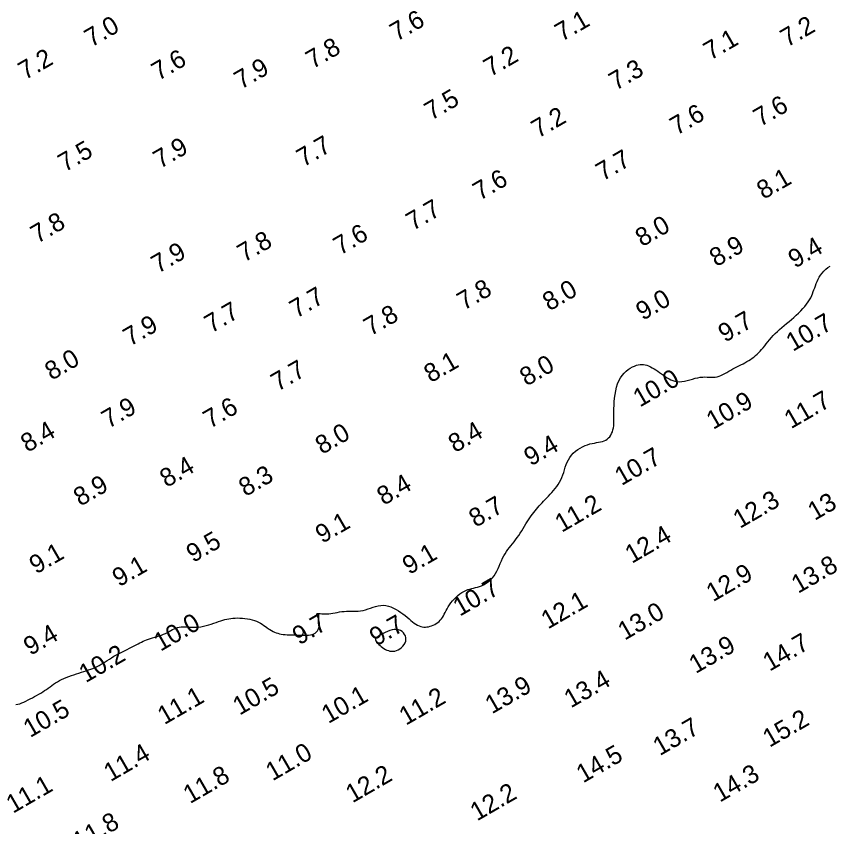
# Model space of a CAD drawing. Extents: x 3024098 to 3056816, y 418252 to 509144.
# Drawn here: x 3034614.7 to 3034836.5, y 419033.5 to 419254.4 of the extents above; entities that cross this region are included whole.
import ezdxf

# ---------------------------------------------------------------- set-up
doc = ezdxf.new("R2010")
doc.units = 0
doc.layers.add('V-CHAN-CONT-EL10', color=7, linetype='Continuous')
doc.layers.add('V-TOPO-SOUN-0911', color=7, linetype='Continuous')

msp = doc.modelspace()

# ---------------------------------------------------------------- linework, layer by layer
at = {"layer": 'V-CHAN-CONT-EL10'}
msp.add_lwpolyline([(3034614.55, 419066.81), (3034615.1, 419066.89), (3034615.66, 419067.03), (3034616.22, 419067.23), (3034616.79, 419067.47), (3034617.36, 419067.74), (3034617.94, 419068.04), (3034618.52, 419068.33), (3034619.1, 419068.64), (3034619.68, 419068.95), (3034620.26, 419069.26), (3034620.83, 419069.59), (3034621.38, 419069.92), (3034621.92, 419070.25), (3034622.44, 419070.59), (3034622.95, 419070.94), (3034623.43, 419071.29), (3034623.91, 419071.65), (3034624.39, 419072), (3034624.88, 419072.34), (3034625.39, 419072.68), (3034625.92, 419073.01), (3034626.48, 419073.33), (3034627.08, 419073.63), (3034627.71, 419073.92), (3034628.36, 419074.19), (3034629.04, 419074.45), (3034629.73, 419074.7), (3034630.42, 419074.93), (3034631.12, 419075.16), (3034631.8, 419075.38), (3034632.48, 419075.59), (3034633.14, 419075.8), (3034633.78, 419076), (3034634.41, 419076.22), (3034635.03, 419076.43), (3034635.63, 419076.67), (3034636.21, 419076.91), (3034636.78, 419077.18), (3034637.33, 419077.47), (3034637.87, 419077.79), (3034638.41, 419078.12), (3034638.96, 419078.46), (3034639.52, 419078.82), (3034640.1, 419079.2), (3034640.71, 419079.57), (3034641.35, 419079.96), (3034642.03, 419080.34), (3034642.74, 419080.73), (3034643.46, 419081.1), (3034644.19, 419081.48), (3034644.92, 419081.84), (3034645.61, 419082.18), (3034646.28, 419082.51), (3034646.89, 419082.82), (3034647.45, 419083.1), (3034647.96, 419083.36), (3034648.44, 419083.6), (3034648.89, 419083.83), (3034649.34, 419084.04), (3034649.79, 419084.23), (3034650.26, 419084.42), (3034650.76, 419084.61), (3034651.31, 419084.79), (3034651.89, 419084.97), (3034652.49, 419085.15), (3034653.1, 419085.34), (3034653.71, 419085.53), (3034654.31, 419085.74), (3034654.9, 419085.96), (3034655.44, 419086.19), (3034655.95, 419086.44), (3034656.42, 419086.71), (3034656.87, 419086.97), (3034657.31, 419087.22), (3034657.75, 419087.45), (3034658.2, 419087.66), (3034658.67, 419087.82), (3034659.17, 419087.93), (3034659.71, 419087.98), (3034660.29, 419087.99), (3034660.91, 419087.97), (3034661.56, 419087.93), (3034662.23, 419087.89), (3034662.91, 419087.86), (3034663.62, 419087.86), (3034664.33, 419087.91), (3034665.06, 419088), (3034665.78, 419088.14), (3034666.5, 419088.32), (3034667.21, 419088.52), (3034667.9, 419088.74), (3034668.58, 419088.97), (3034669.23, 419089.2), (3034669.86, 419089.42), (3034670.45, 419089.62), (3034671.02, 419089.79), (3034671.57, 419089.95), (3034672.11, 419090.08), (3034672.65, 419090.2), (3034673.21, 419090.28), (3034673.78, 419090.35), (3034674.39, 419090.39), (3034675.03, 419090.4), (3034675.69, 419090.39), (3034676.38, 419090.36), (3034677.07, 419090.29), (3034677.75, 419090.2), (3034678.43, 419090.07), (3034679.08, 419089.91), (3034679.69, 419089.72), (3034680.26, 419089.49), (3034680.8, 419089.23), (3034681.3, 419088.96), (3034681.77, 419088.67), (3034682.22, 419088.36), (3034682.65, 419088.06), (3034683.07, 419087.77), (3034683.48, 419087.48), (3034683.89, 419087.22), (3034684.3, 419086.97), (3034684.72, 419086.75), (3034685.14, 419086.55), (3034685.58, 419086.37), (3034686.02, 419086.22), (3034686.49, 419086.09), (3034686.97, 419085.99), (3034687.48, 419085.91), (3034688, 419085.86), (3034688.54, 419085.83), (3034689.1, 419085.81), (3034689.68, 419085.79), (3034690.26, 419085.78), (3034690.85, 419085.77), (3034691.45, 419085.75), (3034692.05, 419085.73), (3034692.65, 419085.7), (3034693.25, 419085.68), (3034693.82, 419085.67), (3034694.37, 419085.7), (3034694.9, 419085.76), (3034695.38, 419085.88), (3034695.82, 419086.05), (3034696.22, 419086.28), (3034696.56, 419086.58), (3034696.84, 419086.92), (3034697.07, 419087.3), (3034697.25, 419087.71), (3034697.36, 419088.14), (3034697.42, 419088.58), (3034697.41, 419089.02), (3034697.34, 419089.44), (3034697.23, 419089.85), (3034697.09, 419090.24), (3034696.94, 419090.59), (3034696.81, 419090.91), (3034696.72, 419091.17), (3034696.67, 419091.39), (3034696.69, 419091.54), (3034696.81, 419091.62), (3034697, 419091.65), (3034697.27, 419091.65), (3034697.6, 419091.61), (3034697.99, 419091.56), (3034698.42, 419091.52), (3034698.9, 419091.49), (3034699.41, 419091.49), (3034699.94, 419091.53), (3034700.49, 419091.6), (3034701.06, 419091.7), (3034701.64, 419091.82), (3034702.24, 419091.93), (3034702.85, 419092.04), (3034703.46, 419092.14), (3034704.09, 419092.21), (3034704.72, 419092.24), (3034705.36, 419092.25), (3034706, 419092.24), (3034706.65, 419092.24), (3034707.3, 419092.25), (3034707.96, 419092.28), (3034708.62, 419092.35), (3034709.29, 419092.46), (3034709.96, 419092.64), (3034710.64, 419092.85), (3034711.32, 419093.08), (3034712, 419093.32), (3034712.69, 419093.53), (3034713.39, 419093.7), (3034714.08, 419093.82), (3034714.79, 419093.85), (3034715.49, 419093.78), (3034716.19, 419093.63), (3034716.89, 419093.4), (3034717.58, 419093.1), (3034718.26, 419092.75), (3034718.92, 419092.36), (3034719.55, 419091.93), (3034720.16, 419091.49), (3034720.74, 419091.05), (3034721.29, 419090.6), (3034721.81, 419090.17), (3034722.31, 419089.75), (3034722.79, 419089.36), (3034723.25, 419089.01), (3034723.7, 419088.69), (3034724.15, 419088.43), (3034724.58, 419088.22), (3034725.01, 419088.07), (3034725.43, 419087.98), (3034725.86, 419087.92), (3034726.28, 419087.92), (3034726.7, 419087.96), (3034727.12, 419088.03), (3034727.54, 419088.14), (3034727.97, 419088.28), (3034728.4, 419088.45), (3034728.82, 419088.65), (3034729.23, 419088.89), (3034729.62, 419089.15), (3034729.99, 419089.45), (3034730.34, 419089.78), (3034730.65, 419090.15), (3034730.93, 419090.54), (3034731.19, 419090.97), (3034731.43, 419091.42), (3034731.67, 419091.9), (3034731.92, 419092.4), (3034732.19, 419092.91), (3034732.48, 419093.43), (3034732.82, 419093.97), (3034733.21, 419094.51), (3034733.65, 419095.04), (3034734.13, 419095.56), (3034734.63, 419096.06), (3034735.16, 419096.53), (3034735.7, 419096.96), (3034736.25, 419097.34), (3034736.79, 419097.66), (3034737.33, 419097.92), (3034737.86, 419098.12), (3034738.39, 419098.29), (3034738.91, 419098.43), (3034739.43, 419098.55), (3034739.95, 419098.68), (3034740.48, 419098.82), (3034741.01, 419098.98), (3034741.54, 419099.18), (3034742.08, 419099.42), (3034742.61, 419099.71), (3034743.13, 419100.05), (3034743.64, 419100.44), (3034744.12, 419100.88), (3034744.58, 419101.37), (3034745, 419101.92), (3034745.38, 419102.52), (3034745.74, 419103.17), (3034746.07, 419103.86), (3034746.38, 419104.56), (3034746.69, 419105.28), (3034747, 419105.98), (3034747.32, 419106.66), (3034747.65, 419107.32), (3034748.01, 419107.92), (3034748.38, 419108.5), (3034748.78, 419109.04), (3034749.19, 419109.57), (3034749.6, 419110.09), (3034750.03, 419110.61), (3034750.45, 419111.15), (3034750.88, 419111.71), (3034751.3, 419112.3), (3034751.71, 419112.91), (3034752.12, 419113.54), (3034752.53, 419114.17), (3034752.92, 419114.81), (3034753.31, 419115.44), (3034753.69, 419116.05), (3034754.06, 419116.63), (3034754.42, 419117.19), (3034754.77, 419117.72), (3034755.12, 419118.22), (3034755.47, 419118.7), (3034755.81, 419119.17), (3034756.17, 419119.62), (3034756.53, 419120.06), (3034756.9, 419120.5), (3034757.29, 419120.94), (3034757.69, 419121.38), (3034758.1, 419121.82), (3034758.52, 419122.26), (3034758.95, 419122.72), (3034759.39, 419123.18), (3034759.83, 419123.65), (3034760.29, 419124.14), (3034760.74, 419124.64), (3034761.19, 419125.16), (3034761.64, 419125.7), (3034762.07, 419126.25), (3034762.48, 419126.83), (3034762.85, 419127.43), (3034763.2, 419128.06), (3034763.51, 419128.71), (3034763.77, 419129.39), (3034764, 419130.08), (3034764.22, 419130.79), (3034764.43, 419131.5), (3034764.67, 419132.2), (3034764.93, 419132.89), (3034765.25, 419133.55), (3034765.63, 419134.18), (3034766.08, 419134.78), (3034766.6, 419135.33), (3034767.18, 419135.84), (3034767.8, 419136.3), (3034768.46, 419136.71), (3034769.12, 419137.08), (3034769.8, 419137.38), (3034770.47, 419137.63), (3034771.12, 419137.83), (3034771.75, 419137.98), (3034772.35, 419138.1), (3034772.94, 419138.2), (3034773.49, 419138.3), (3034774.02, 419138.4), (3034774.52, 419138.53), (3034774.99, 419138.7), (3034775.43, 419138.91), (3034775.83, 419139.16), (3034776.19, 419139.47), (3034776.52, 419139.82), (3034776.81, 419140.21), (3034777.06, 419140.65), (3034777.27, 419141.13), (3034777.42, 419141.65), (3034777.54, 419142.22), (3034777.61, 419142.82), (3034777.65, 419143.47), (3034777.68, 419144.16), (3034777.68, 419144.9), (3034777.68, 419145.69), (3034777.68, 419146.53), (3034777.69, 419147.42), (3034777.72, 419148.37), (3034777.78, 419149.35), (3034777.86, 419150.35), (3034777.99, 419151.36), (3034778.16, 419152.35), (3034778.38, 419153.31), (3034778.66, 419154.22), (3034779.01, 419155.07), (3034779.43, 419155.83), (3034779.9, 419156.52), (3034780.43, 419157.12), (3034780.99, 419157.65), (3034781.56, 419158.11), (3034782.15, 419158.5), (3034782.73, 419158.83), (3034783.29, 419159.09), (3034783.82, 419159.29), (3034784.33, 419159.42), (3034784.81, 419159.51), (3034785.28, 419159.54), (3034785.74, 419159.51), (3034786.2, 419159.43), (3034786.66, 419159.3), (3034787.13, 419159.12), (3034787.61, 419158.9), (3034788.1, 419158.63), (3034788.61, 419158.33), (3034789.12, 419158.01), (3034789.63, 419157.67), (3034790.15, 419157.31), (3034790.66, 419156.95), (3034791.18, 419156.59), (3034791.68, 419156.24), (3034792.19, 419155.91), (3034792.7, 419155.6), (3034793.23, 419155.33), (3034793.77, 419155.11), (3034794.33, 419154.95), (3034794.93, 419154.84), (3034795.56, 419154.82), (3034796.23, 419154.87), (3034796.92, 419154.98), (3034797.64, 419155.14), (3034798.38, 419155.33), (3034799.11, 419155.53), (3034799.84, 419155.73), (3034800.55, 419155.89), (3034801.24, 419156.01), (3034801.89, 419156.08), (3034802.51, 419156.1), (3034803.11, 419156.09), (3034803.68, 419156.07), (3034804.23, 419156.04), (3034804.77, 419156.04), (3034805.3, 419156.07), (3034805.83, 419156.15), (3034806.35, 419156.3), (3034806.87, 419156.5), (3034807.39, 419156.74), (3034807.92, 419157.02), (3034808.45, 419157.33), (3034808.98, 419157.65), (3034809.52, 419157.97), (3034810.07, 419158.29), (3034810.63, 419158.59), (3034811.2, 419158.88), (3034811.76, 419159.16), (3034812.32, 419159.44), (3034812.88, 419159.72), (3034813.42, 419159.99), (3034813.95, 419160.28), (3034814.46, 419160.57), (3034814.95, 419160.88), (3034815.41, 419161.2), (3034815.86, 419161.54), (3034816.29, 419161.91), (3034816.72, 419162.29), (3034817.13, 419162.7), (3034817.55, 419163.13), (3034817.96, 419163.6), (3034818.37, 419164.09), (3034818.79, 419164.61), (3034819.22, 419165.15), (3034819.67, 419165.7), (3034820.13, 419166.27), (3034820.62, 419166.83), (3034821.13, 419167.4), (3034821.67, 419167.96), (3034822.24, 419168.51), (3034822.85, 419169.05), (3034823.47, 419169.59), (3034824.11, 419170.12), (3034824.77, 419170.66), (3034825.43, 419171.21), (3034826.09, 419171.76), (3034826.74, 419172.33), (3034827.39, 419172.92), (3034828.01, 419173.51), (3034828.62, 419174.12), (3034829.19, 419174.73), (3034829.72, 419175.35), (3034830.21, 419175.95), (3034830.65, 419176.55), (3034831.03, 419177.14), (3034831.35, 419177.71), (3034831.62, 419178.27), (3034831.85, 419178.81), (3034832.05, 419179.36), (3034832.23, 419179.9), (3034832.42, 419180.44), (3034832.61, 419180.99), (3034832.82, 419181.56), (3034833.07, 419182.14), (3034833.35, 419182.72), (3034833.68, 419183.3), (3034834.04, 419183.88), (3034834.46, 419184.43), (3034834.93, 419184.96), (3034835.46, 419185.45), (3034836.04, 419185.91), (3034836.68, 419186.31)], dxfattribs=at)
msp.add_lwpolyline([(3034718.89, 419081.72), (3034719.34, 419082), (3034719.76, 419082.33), (3034720.14, 419082.71), (3034720.47, 419083.14), (3034720.73, 419083.59), (3034720.9, 419084.06), (3034720.98, 419084.54), (3034720.95, 419085.02), (3034720.82, 419085.49), (3034720.6, 419085.93), (3034720.29, 419086.33), (3034719.91, 419086.68), (3034719.46, 419086.95), (3034718.95, 419087.15), (3034718.39, 419087.24), (3034717.8, 419087.23), (3034717.18, 419087.13), (3034716.55, 419086.95), (3034715.93, 419086.72), (3034715.32, 419086.45), (3034714.76, 419086.16), (3034714.24, 419085.88), (3034713.79, 419085.61), (3034713.43, 419085.38), (3034713.14, 419085.18), (3034712.92, 419085.01), (3034712.77, 419084.84), (3034712.69, 419084.68), (3034712.67, 419084.52), (3034712.71, 419084.34), (3034712.8, 419084.14), (3034712.94, 419083.92), (3034713.12, 419083.67), (3034713.35, 419083.41), (3034713.61, 419083.14), (3034713.91, 419082.86), (3034714.24, 419082.59), (3034714.59, 419082.32), (3034714.96, 419082.08), (3034715.36, 419081.85), (3034715.77, 419081.66), (3034716.19, 419081.51), (3034716.62, 419081.39), (3034717.06, 419081.33), (3034717.51, 419081.33), (3034717.97, 419081.39), (3034718.43, 419081.52)], close=True, dxfattribs=at)

# ---------------------------------------------------------------- texts
at = {"layer": 'V-TOPO-SOUN-0911'}
for s, p in [('7.6', (3034718.45, 419247.49)), ('7.0', (3034635.17, 419245.88)), ('7.1', (3034763.45, 419247.44)), ('7.2', (3034824.92, 419245.88)), ('7.1', (3034803.97, 419242.32)), ('7.8', (3034695.52, 419239.97)), ('7.2', (3034617.11, 419236.96)), ('7.6', (3034653.46, 419236.76)), ('7.2', (3034743.98, 419237.81)), ('7.9', (3034676, 419234.4)), ('7.3', (3034778.17, 419234.07)), ('7.5', (3034727.86, 419225.93)), ('7.6', (3034817.57, 419224.2)), ('7.2', (3034757.01, 419221.08)), ('7.6', (3034794.8, 419221.87)), ('7.9', (3034653.92, 419212.78)), ('7.7', (3034693, 419213.23)), ('7.5', (3034627.96, 419211.86)), ('7.7', (3034774.62, 419209.4)), ('7.6', (3034741.09, 419204.09)), ('8.1', (3034818.47, 419204.39)), ('7.7', (3034722.85, 419195.85)), ('7.8', (3034620.46, 419192.37)), ('8.0', (3034785.37, 419191.45)), ('7.6', (3034703.03, 419189.19)), ('7.8', (3034676.85, 419187.25)), ('8.9', (3034805.59, 419186)), ('9.4', (3034827.05, 419185.61)), ('7.9', (3034653.36, 419184.2)), ('7.7', (3034691.09, 419171.99)), ('7.8', (3034736.76, 419174.13)), ('8.0', (3034760.07, 419173.96)), ('9.0', (3034785.53, 419171.37)), ('7.7', (3034667.87, 419167.93)), ('7.8', (3034711.3, 419167.14)), ('9.7', (3034807.96, 419165.4)), ('7.9', (3034645.72, 419164.35)), ('10.7 ', (3034826.46, 419162.93)), ('8.0', (3034624.35, 419155.06)), ('7.7', (3034686.01, 419152.05)), ('8.1', (3034727.72, 419154.39)), ('8.0', (3034753.84, 419153.46)), ('10.0 ', (3034784.75, 419147.74)), ('10.9 ', (3034804.74, 419141.64)), ('11.7 ', (3034825.97, 419141.84)), ('7.9', (3034639.85, 419141.94)), ('7.6', (3034667.54, 419141.92)), ('8.4', (3034617.77, 419135.41)), ('8.0', (3034698.1, 419134.85)), ('8.4', (3034734.37, 419135.32)), ('9.4', (3034755, 419131.67)), ('10.7 ', (3034779.74, 419126.35)), ('8.4', (3034655.69, 419125.83)), ('8.3', (3034677.22, 419123.37)), ('8.9', (3034632.17, 419120.72)), ('8.4', (3034714.91, 419120.98)), ('13.3 ', (3034832.4, 419116.84)), ('8.7', (3034739.98, 419114.97)), ('11.2 ', (3034763.44, 419113.59)), ('12.3 ', (3034812.03, 419114.67)), ('9.1', (3034698.13, 419110.59)), ('12.4 ', (3034782.56, 419105.12)), ('9.5', (3034662.93, 419105.36)), ('9.1', (3034620.11, 419102.23)), ('9.1', (3034721.85, 419102.09)), ('9.1', (3034642.75, 419098.75)), ('13.8 ', (3034827.91, 419096.96)), ('12.9 ', (3034804.71, 419094.69)), ('10.7 ', (3034735.65, 419090.72)), ('12.1 ', (3034759.68, 419087.23)), ('13.0 ', (3034780.61, 419084.19)), ('10.0 ', (3034654.04, 419081.17)), ('9.7', (3034691.85, 419082.89)), ('9.7', (3034712.88, 419082.59)), ('9.4', (3034618.55, 419080.03)), ('13.9 ', (3034799.99, 419075.11)), ('14.7 ', (3034820.13, 419075.73)), ('10.2 ', (3034633.65, 419072.61)), ('10.5 ', (3034675.6, 419063.75)), ('13.9 ', (3034744.41, 419064.11)), ('13.4 ', (3034765.93, 419065.72)), ('11.1 ', (3034655.09, 419061.18)), ('10.1 ', (3034699.8, 419061.47)), ('11.2 ', (3034720.95, 419061)), ('10.5 ', (3034618.48, 419057.65)), ('13.7 ', (3034790.18, 419052.7)), ('15.2 ', (3034820.1, 419054.99)), ('11.4 ', (3034640.41, 419045.64)), ('11.0 ', (3034684.58, 419045.84)), ('14.5 ', (3034769.27, 419045.28)), ('11.8 ', (3034662.09, 419039.64)), ('12.2 ', (3034706.38, 419039.84)), ('14.3 ', (3034806.55, 419040.03)), ('11.1 ', (3034613.81, 419037)), ('12.2 ', (3034740.34, 419034.91)), ('11.8 ', (3034631.94, 419026.94))]:
    msp.add_text(s, height=5, rotation=30, dxfattribs=at).set_placement(p)

doc.saveas('drawing.dxf')
